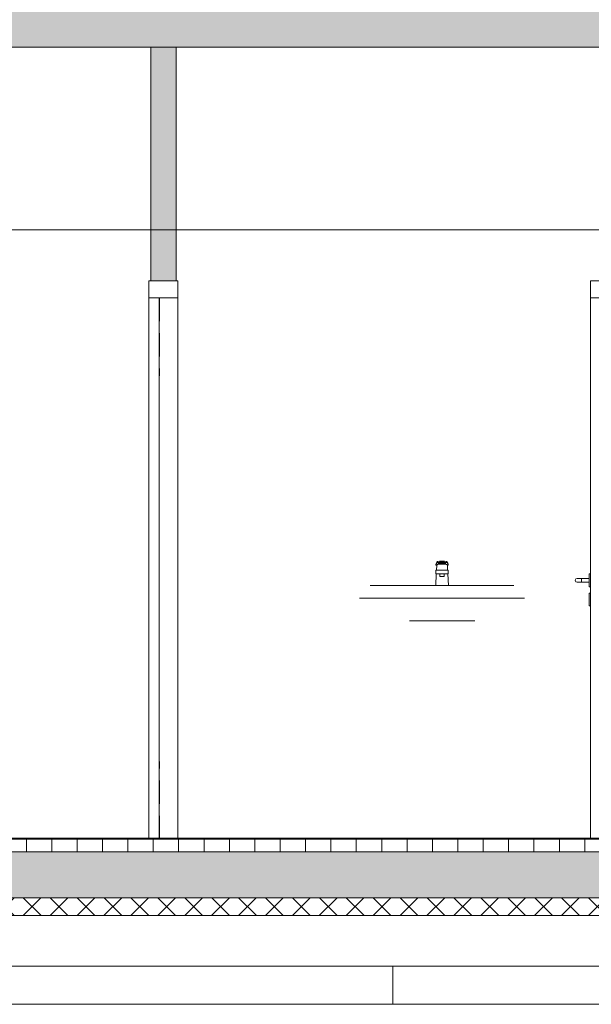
# Model space of a CAD drawing. Extents: x -156717 to 425753, y -51191 to 363295.
# Tile 460 of 502: x 315224 to 317477, y 193548 to 197426. Entities that reach past the tile are written whole.
import ezdxf

# ---------------------------------------------------------------- set-up
doc = ezdxf.new("R2010")
doc.units = 0
doc.header["$LTSCALE"] = 50
doc.linetypes.add('7 Voorgevel & doorsnede A-A$0$B0204', pattern=[1300, 1000, -100, 100, -100])
doc.layers.get('0').update_dxf_attribs({"linetype": 'CONTINUOUS'})
for name, color, linetype in [('7 Voorgevel & doorsnede A-A$0$00 Bestaand', 7, 'CONTINUOUS'), ('7 Voorgevel & doorsnede A-A$0$00 Bestaand Deuren', 7, 'CONTINUOUS'), ('7 Voorgevel & doorsnede A-A$0$00 Bestaand Doorsnede-arcering', 7, 'CONTINUOUS'), ('7 Voorgevel & doorsnede A-A$0$00 Bestaande vloeren', 7, 'CONTINUOUS'), ('7 Voorgevel & doorsnede A-A$0$00 Bestaande vloeren Doorsnede-arcering', 7, 'CONTINUOUS'), ('7 Voorgevel & doorsnede A-A$0$00 Bestaande vloeren Laagscheidingslijnen', 7, 'CONTINUOUS'), ('7 Voorgevel & doorsnede A-A$0$23 Vloeren', 7, 'CONTINUOUS'), ('7 Voorgevel & doorsnede A-A$0$90 Terrein', 7, 'CONTINUOUS')]:
    doc.layers.add(name, color=color, linetype=linetype)
pattern_1 = [(0, (108550.56, 1635.29), (0, 70), [0, -70])]

# ---------------------------------------------------------------- blocks, each defined once
blk = doc.blocks.new('7 Voorgevel & doorsnede A-A$0$Section Elem_285_3', base_point=(108550.6, 1635.3))
at = {"layer": '7 Voorgevel & doorsnede A-A$0$00 Bestaande vloeren Doorsnede-arcering', "linetype": 'Continuous', "lineweight": 0}
h = blk.add_hatch(dxfattribs=at)
h.set_pattern_fill('LIJNEN_VERT_100_0003', color=9, style=0, pattern_type=2)
h.set_pattern_definition([(90, (108550.56, 1635.29), (-100, 0), [])])
h.paths.add_polyline_path([(96512.7, 1585.3), (96512.7, 1635.3), (83899.9, 1635.3), (83899.9, 1585.3)], flags=0)
h = blk.add_hatch(dxfattribs=at)
h.set_pattern_fill('11_GEWAPEND_BETON__I_H_W_73', color=9, style=0, pattern_type=2)
h.set_pattern_definition(pattern_1)
h.paths.add_polyline_path([(96512.7, 1405.3), (96512.7, 1585.3), (83899.9, 1585.3), (83899.9, 1405.3)], flags=0)
h = blk.add_hatch(dxfattribs=at)
h.set_pattern_fill('13_45GR_ISOLATIE_0003', color=9, style=0, pattern_type=2)
h.set_pattern_definition([(45, (108550.56, 1635.29), (-53.033, 53.033), []), (135, (108550.56, 1635.29), (53.033, 53.033), [])])
h.paths.add_polyline_path([(96512.7, 1335.3), (96512.7, 1405.3), (83899.9, 1405.3), (83899.9, 1335.3)], flags=0)
at = {"layer": '7 Voorgevel & doorsnede A-A$0$00 Bestaande vloeren', "color": 2, "linetype": 'Continuous', "lineweight": 0}
blk.add_line((83899.9, 1635.3), (96512.7, 1635.3), dxfattribs=at)
at = {"layer": '7 Voorgevel & doorsnede A-A$0$00 Bestaande vloeren', "color": 1, "linetype": 'Continuous', "lineweight": 0}
blk.add_line((83899.9, 1335.3), (96512.7, 1335.3), dxfattribs=at)
at = {"layer": '7 Voorgevel & doorsnede A-A$0$00 Bestaande vloeren Laagscheidingslijnen', "color": 3, "linetype": 'Continuous', "lineweight": 0}
for p, q in [((83899.9, 1585.3), (96512.7, 1585.3)), ((83899.9, 1585.3), (96512.7, 1585.3)), ((83899.9, 1405.3), (96512.7, 1405.3)), ((83899.9, 1405.3), (96512.7, 1405.3))]:
    blk.add_line(p, q, dxfattribs=at)
blk = doc.blocks.new('7 Voorgevel & doorsnede A-A$0$Section Elem_286_3', base_point=(108550.6, 1635.3))
at = {"layer": '7 Voorgevel & doorsnede A-A$0$00 Bestaande vloeren Doorsnede-arcering', "linetype": 'Continuous', "lineweight": 0}
h = blk.add_hatch(dxfattribs=at)
h.set_pattern_fill('11_GEWAPEND_BETON__I_H_W_73', color=9, style=0, pattern_type=2)
h.set_pattern_definition(pattern_1)
h.paths.add_polyline_path([(96512.7, 4755.3), (96512.7, 5005.3), (83699.5, 5005.3), (83699.5, 4755.3)], flags=0)
at = {"layer": '7 Voorgevel & doorsnede A-A$0$00 Bestaande vloeren', "color": 1, "linetype": 'Continuous', "lineweight": 0}
blk.add_line((83699.5, 4755.3), (96512.7, 4755.3), dxfattribs=at)
blk = doc.blocks.new('7 Voorgevel & doorsnede A-A$0$Section Elem_336_3', base_point=(108550.6, 1635.3))
at = {"layer": '7 Voorgevel & doorsnede A-A$0$00 Bestaand', "color": 252, "linetype": 'Continuous', "lineweight": 0}
blk.add_line((94063.9, 1135.3), (84981.4, 1135.3), dxfattribs=at)
blk = doc.blocks.new('7 Voorgevel & doorsnede A-A$0$Section Elem_388_3', base_point=(108550.6, 1635.3))
at = {"layer": '7 Voorgevel & doorsnede A-A$0$00 Bestaande vloeren', "color": 2, "linetype": 'Continuous', "lineweight": 0}
blk.add_line((83899.9, 4755.3), (96512.7, 4755.3), dxfattribs=at)
blk = doc.blocks.new('7 Voorgevel & doorsnede A-A$0$Section Elem_480_3', base_point=(108550.6, 1635.3))
at = {"layer": '7 Voorgevel & doorsnede A-A$0$00 Bestaand Doorsnede-arcering', "linetype": 'Continuous', "lineweight": 0}
blk.add_hatch(color=255, dxfattribs=at).paths.add_polyline_path([(86444.7, 4755.3), (86444.7, 3835.3), (86544.7, 3835.3), (86544.7, 4755.3)], flags=0)
at = {"layer": '7 Voorgevel & doorsnede A-A$0$00 Bestaand', "color": 1, "linetype": 'Continuous', "lineweight": 0}
for p, q in [((86444.7, 3835.3), (86444.7, 4755.3)), ((86444.7, 4755.3), (86544.7, 4755.3)), ((86544.7, 3835.3), (86544.7, 4755.3)), ((86444.7, 3835.3), (86544.7, 3835.3))]:
    blk.add_line(p, q, dxfattribs=at)
blk = doc.blocks.new('7 Voorgevel & doorsnede A-A$0$Section Elem_483_3', base_point=(108550.6, 1635.3))
at = {"layer": '7 Voorgevel & doorsnede A-A$0$00 Bestaand Deuren', "color": 1, "linetype": 'Continuous', "lineweight": 0}
for p, q in [((86437.7, 3835.3), (86551.7, 3835.3)), ((86437.7, 3768.3), (86437.7, 3835.3)), ((86551.7, 3768.3), (86551.7, 3835.3)), ((86437.7, 3768.3), (86477.7, 3768.3)), ((86437.7, 1635.3), (86437.7, 3768.3)), ((86437.7, 3768.3), (86551.7, 3768.3)), ((86477.7, 1635.3), (86477.7, 3768.3)), ((86478.7, 3675.6), (86478.7, 3768.3)), ((86551.7, 1640.3), (86551.7, 3768.3)), ((86478.7, 3536.4), (86478.7, 3629.2)), ((86478.7, 3461.4), (86478.7, 3490.1)), ((86478.7, 1913.5), (86478.7, 1942.2)), ((86478.7, 1774.4), (86478.7, 1867.1)), ((86478.7, 1640.3), (86478.7, 1728))]:
    blk.add_line(p, q, dxfattribs=at)
blk = doc.blocks.new('7 Voorgevel & doorsnede A-A$0$Section Elem_484_3', base_point=(108550.6, 1635.3))
at = {"layer": '7 Voorgevel & doorsnede A-A$0$00 Bestaand', "color": 1, "linetype": 'Continuous', "lineweight": 0}
for p, q in [((87571.6, 2727.2), (87568.7, 2719.5)), ((87571.6, 2723.3), (87568.7, 2715.6)), ((87568.7, 2715.6), (87568.7, 2719.5)), ((87568.7, 2715.6), (87571.3, 2713.2)), ((87570.5, 2695.3), (87571.5, 2715.3)), ((87574.4, 2717.3), (87571.5, 2715.3)), ((87574.9, 2729), (87571.6, 2727.2)), ((87574.9, 2725.1), (87571.6, 2723.3)), ((87582.1, 2718.7), (87574.4, 2717.3)), ((87582.5, 2730.4), (87574.9, 2729)), ((87582.5, 2726.4), (87574.9, 2725.1)), ((87578.5, 2723), (87580.4, 2724.3)), ((87578.5, 2720.2), (87578.5, 2723)), ((87606.5, 2720.2), (87578.5, 2720.2)), ((87605, 2724.1), (87580.1, 2724.1)), ((87580.4, 2724.3), (87585.5, 2725.2)), ((87592.5, 2719.3), (87582.1, 2718.7)), ((87592.5, 2730.8), (87582.5, 2730.4)), ((87592.5, 2726.9), (87582.5, 2726.4)), ((87585.5, 2725.2), (87592.5, 2725.6)), ((87602.6, 2730.4), (87592.5, 2730.8)), ((87602.6, 2726.4), (87592.5, 2726.9)), ((87592.5, 2725.6), (87599.5, 2725.2)), ((87603, 2718.7), (87592.5, 2719.3)), ((87599.5, 2725.2), (87604.7, 2724.3)), ((87610.2, 2729), (87602.6, 2730.4)), ((87610.2, 2725.1), (87602.6, 2726.4)), ((87610.6, 2717.3), (87603, 2718.7)), ((87604.7, 2724.3), (87606.5, 2723)), ((87606.5, 2723), (87606.5, 2720.2)), ((87613.5, 2727.2), (87610.2, 2729)), ((87613.5, 2723.3), (87610.2, 2725.1)), ((87613.5, 2715.3), (87610.6, 2717.3)), ((87616.4, 2719.5), (87613.5, 2727.2)), ((87616.4, 2715.6), (87613.5, 2723.3)), ((87614.5, 2695.3), (87613.5, 2715.3)), ((87613.8, 2713.2), (87616.4, 2715.6)), ((87616.4, 2715.6), (87616.4, 2719.5)), ((87567.5, 2635.3), (87569.8, 2680.3)), ((87568.7, 2695.3), (87581.6, 2695.3)), ((87568.7, 2695.3), (87568.7, 2680.3)), ((87568.7, 2680.3), (87581.6, 2680.3)), ((87571.3, 2713.2), (87571.4, 2713.2)), ((87581.6, 2695.3), (87583.5, 2695.3)), ((87581.6, 2680.3), (87583.5, 2680.3)), ((87583.5, 2695.3), (87587.5, 2695.3)), ((87583.5, 2680.3), (87587.5, 2680.3)), ((87583.5, 2670.3), (87583.5, 2680.3)), ((87587.5, 2695.3), (87592.5, 2695.3)), ((87587.5, 2680.3), (87592.5, 2680.3)), ((87592.5, 2695.3), (87597.6, 2695.3)), ((87592.5, 2680.3), (87597.6, 2680.3)), ((87597.6, 2695.3), (87601.6, 2695.3)), ((87597.6, 2680.3), (87601.6, 2680.3)), ((87601.5, 2670.3), (87601.5, 2680.3)), ((87601.6, 2695.3), (87603.5, 2695.3)), ((87601.6, 2680.3), (87603.5, 2680.3)), ((87603.5, 2695.3), (87616.4, 2695.3)), ((87603.5, 2680.3), (87616.4, 2680.3)), ((87613.7, 2713.2), (87613.8, 2713.2)), ((87617.5, 2635.3), (87615.3, 2680.3)), ((87616.4, 2695.3), (87616.4, 2680.3)), ((87584.8, 2670.3), (87583.5, 2670.3)), ((87588, 2670.3), (87584.8, 2670.3)), ((87592.5, 2670.3), (87588, 2670.3)), ((87597, 2670.3), (87592.5, 2670.3)), ((87600.3, 2670.3), (87597, 2670.3)), ((87601.5, 2670.3), (87600.3, 2670.3)), ((87313.5, 2635.3), (87310, 2635.3)), ((87323.9, 2635.3), (87313.5, 2635.3)), ((87340.8, 2635.3), (87323.9, 2635.3)), ((87363.3, 2635.3), (87340.8, 2635.3)), ((87390.4, 2635.3), (87363.3, 2635.3)), ((87468, 2635.3), (87390.4, 2635.3)), ((87550.5, 2635.3), (87468, 2635.3)), ((87634.6, 2635.3), (87550.5, 2635.3)), ((87717.1, 2635.3), (87634.6, 2635.3)), ((87794.7, 2635.3), (87717.1, 2635.3)), ((87821.8, 2635.3), (87794.7, 2635.3)), ((87844.3, 2635.3), (87821.8, 2635.3)), ((87861.2, 2635.3), (87844.3, 2635.3)), ((87871.6, 2635.3), (87861.2, 2635.3)), ((87875.1, 2635.3), (87871.6, 2635.3)), ((87272.1, 2585.3), (87267.6, 2585.3)), ((87285.4, 2585.3), (87272.1, 2585.3)), ((87306.9, 2585.3), (87285.4, 2585.3)), ((87335.6, 2585.3), (87306.9, 2585.3)), ((87370.3, 2585.3), (87335.6, 2585.3)), ((87455.6, 2585.3), (87370.3, 2585.3)), ((87546.3, 2585.3), (87455.6, 2585.3)), ((87638.8, 2585.3), (87546.3, 2585.3)), ((87729.5, 2585.3), (87638.8, 2585.3)), ((87814.8, 2585.3), (87729.5, 2585.3)), ((87849.5, 2585.3), (87814.8, 2585.3)), ((87878.2, 2585.3), (87849.5, 2585.3)), ((87899.7, 2585.3), (87878.2, 2585.3)), ((87913, 2585.3), (87899.7, 2585.3)), ((87917.5, 2585.3), (87913, 2585.3)), ((87463.8, 2495.3), (87463.8, 2495.3)), ((87513.2, 2495.3), (87463.8, 2495.3)), ((87565.8, 2495.3), (87513.2, 2495.3)), ((87619.3, 2495.3), (87565.8, 2495.3)), ((87671.9, 2495.3), (87619.3, 2495.3)), ((87721.3, 2495.3), (87671.9, 2495.3)), ((87721.3, 2495.3), (87721.3, 2495.3))]:
    blk.add_line(p, q, dxfattribs=at)
blk = doc.blocks.new('7 Voorgevel & doorsnede A-A$0$Section Elem_485_3', base_point=(108550.6, 1635.3))
at = {"layer": '7 Voorgevel & doorsnede A-A$0$00 Bestaand Deuren', "color": 1, "linetype": 'Continuous', "lineweight": 0}
for p, q in [((88177.2, 3835.3), (88291.2, 3835.3)), ((88177.2, 3768.3), (88177.2, 3835.3)), ((88291.2, 3768.3), (88291.2, 3835.3)), ((88177.2, 3768.3), (88217.2, 3768.3)), ((88177.2, 1635.3), (88177.2, 3768.3)), ((88177.2, 3768.3), (88291.2, 3768.3)), ((88217.2, 1635.3), (88217.2, 3768.3)), ((88291.2, 3768.3), (88291.2, 3485.3)), ((88291.2, 3185.3), (88291.2, 3035.3)), ((88218.2, 2980), (88218.2, 3072.7)), ((88218.2, 2840.9), (88218.2, 2933.6)), ((88218.2, 2701.8), (88218.2, 2794.5)), ((88172.2, 2679.9), (88172.2, 2680.3)), ((88177.2, 2680.3), (88172.2, 2680.3)), ((88172.2, 2678.8), (88172.2, 2679.9)), ((88172.2, 2676.9), (88172.2, 2678.8)), ((88172.2, 2674.4), (88172.2, 2676.9)), ((88217.2, 2680.3), (88222.2, 2680.3)), ((88218.2, 2680.3), (88218.2, 2701.8)), ((88222.2, 2679.9), (88222.2, 2680.3)), ((88222.2, 2678.8), (88222.2, 2679.9)), ((88222.2, 2676.9), (88222.2, 2678.8)), ((88222.2, 2674.4), (88222.2, 2676.9)), ((88119.4, 2660.6), (88117.2, 2655.3)), ((88117.2, 2655.3), (88119.4, 2650)), ((88124.7, 2662.8), (88119.4, 2660.6)), ((88119.4, 2650), (88124.7, 2647.8)), ((88124.7, 2662.8), (88125.1, 2662.8)), ((88124.7, 2647.8), (88125.1, 2647.8)), ((88125.1, 2662.8), (88126.4, 2662.8)), ((88125.1, 2647.8), (88126.4, 2647.8)), ((88126.4, 2662.8), (88128.4, 2662.8)), ((88126.4, 2647.8), (88128.4, 2647.8)), ((88128.4, 2662.8), (88131, 2662.8)), ((88128.4, 2647.8), (88131, 2647.8)), ((88131, 2662.8), (88134, 2662.8)), ((88131, 2647.8), (88134, 2647.8)), ((88134, 2662.8), (88137.2, 2662.8)), ((88134, 2647.8), (88137.2, 2647.8)), ((88137.2, 2662.8), (88142.2, 2662.8)), ((88137.2, 2647.8), (88142.2, 2647.8)), ((88142.2, 2662.8), (88142.2, 2660.6)), ((88172.2, 2662.8), (88142.2, 2662.8)), ((88142.2, 2660.6), (88142.2, 2655.3)), ((88142.2, 2655.3), (88142.2, 2650)), ((88142.2, 2650), (88142.2, 2647.8)), ((88172.2, 2647.8), (88142.2, 2647.8)), ((88172.2, 2671.4), (88172.2, 2674.4)), ((88172.2, 2667.8), (88172.2, 2671.4)), ((88172.2, 2663.8), (88172.2, 2667.8)), ((88172.2, 2659.6), (88172.2, 2663.8)), ((88172.2, 2655.3), (88172.2, 2659.6)), ((88172.2, 2651), (88172.2, 2655.3)), ((88172.2, 2646.7), (88172.2, 2651)), ((88172.2, 2642.8), (88172.2, 2646.7)), ((88172.2, 2639.2), (88172.2, 2642.8)), ((88172.2, 2636.1), (88172.2, 2639.2)), ((88222.2, 2671.4), (88222.2, 2674.4)), ((88222.2, 2667.8), (88222.2, 2671.4)), ((88222.2, 2663.8), (88222.2, 2667.8)), ((88222.2, 2659.6), (88222.2, 2663.8)), ((88222.2, 2662.8), (88252.2, 2662.8)), ((88222.2, 2655.3), (88222.2, 2659.6)), ((88222.2, 2651), (88222.2, 2655.3)), ((88222.2, 2646.7), (88222.2, 2651)), ((88222.2, 2647.8), (88252.2, 2647.8)), ((88222.2, 2642.8), (88222.2, 2646.7)), ((88222.2, 2639.2), (88222.2, 2642.8)), ((88222.2, 2636.1), (88222.2, 2639.2)), ((88252.2, 2662.8), (88252.2, 2660.6)), ((88257.2, 2662.8), (88252.2, 2662.8)), ((88252.2, 2660.6), (88252.2, 2655.3)), ((88252.2, 2655.3), (88252.2, 2650)), ((88252.2, 2650), (88252.2, 2647.8)), ((88257.2, 2647.8), (88252.2, 2647.8)), ((88260.4, 2662.8), (88257.2, 2662.8)), ((88260.4, 2647.8), (88257.2, 2647.8)), ((88263.5, 2662.8), (88260.4, 2662.8)), ((88263.5, 2647.8), (88260.4, 2647.8)), ((88266, 2662.8), (88263.5, 2662.8)), ((88266, 2647.8), (88263.5, 2647.8)), ((88268, 2662.8), (88266, 2662.8)), ((88268, 2647.8), (88266, 2647.8)), ((88269.3, 2662.8), (88268, 2662.8)), ((88269.3, 2647.8), (88268, 2647.8)), ((88269.7, 2662.8), (88269.3, 2662.8)), ((88269.7, 2647.8), (88269.3, 2647.8)), ((88269.7, 2662.8), (88275, 2660.6)), ((88275, 2650), (88269.7, 2647.8)), ((88275, 2660.6), (88277.2, 2655.3)), ((88277.2, 2655.3), (88275, 2650)), ((88172.2, 2633.6), (88172.2, 2636.1)), ((88172.2, 2631.8), (88172.2, 2633.6)), ((88172.2, 2630.7), (88172.2, 2631.8)), ((88172.2, 2630.3), (88172.2, 2630.7)), ((88177.2, 2630.3), (88172.2, 2630.3)), ((88172.2, 2604.9), (88172.2, 2605.3)), ((88177.2, 2605.3), (88172.2, 2605.3)), ((88172.2, 2603.8), (88172.2, 2604.9)), ((88172.2, 2601.9), (88172.2, 2603.8)), ((88172.2, 2599.4), (88172.2, 2601.9)), ((88172.2, 2596.4), (88172.2, 2599.4)), ((88217.2, 2630.3), (88222.2, 2630.3)), ((88217.2, 2605.3), (88222.2, 2605.3)), ((88218.2, 2609.1), (88218.2, 2630.3)), ((88222.2, 2633.6), (88222.2, 2636.1)), ((88222.2, 2631.8), (88222.2, 2633.6)), ((88222.2, 2630.7), (88222.2, 2631.8)), ((88222.2, 2630.3), (88222.2, 2630.7)), ((88222.2, 2604.9), (88222.2, 2605.3)), ((88222.2, 2603.8), (88222.2, 2604.9)), ((88222.2, 2601.9), (88222.2, 2603.8)), ((88222.2, 2599.4), (88222.2, 2601.9)), ((88222.2, 2596.4), (88222.2, 2599.4)), ((88172.2, 2592.8), (88172.2, 2596.4)), ((88172.2, 2588.8), (88172.2, 2592.8)), ((88172.2, 2584.6), (88172.2, 2588.8)), ((88172.2, 2580.3), (88172.2, 2584.6)), ((88172.2, 2576), (88172.2, 2580.3)), ((88172.2, 2571.7), (88172.2, 2576)), ((88172.2, 2567.8), (88172.2, 2571.7)), ((88172.2, 2564.2), (88172.2, 2567.8)), ((88172.2, 2561.1), (88172.2, 2564.2)), ((88172.2, 2558.6), (88172.2, 2561.1)), ((88218.2, 2469.9), (88218.2, 2562.7)), ((88222.2, 2592.8), (88222.2, 2596.4)), ((88222.2, 2588.8), (88222.2, 2592.8)), ((88222.2, 2584.6), (88222.2, 2588.8)), ((88222.2, 2580.3), (88222.2, 2584.6)), ((88222.2, 2576), (88222.2, 2580.3)), ((88222.2, 2571.7), (88222.2, 2576)), ((88222.2, 2567.8), (88222.2, 2571.7)), ((88222.2, 2564.2), (88222.2, 2567.8)), ((88222.2, 2561.1), (88222.2, 2564.2)), ((88222.2, 2558.6), (88222.2, 2561.1)), ((88172.2, 2556.8), (88172.2, 2558.6)), ((88172.2, 2555.7), (88172.2, 2556.8)), ((88172.2, 2555.3), (88172.2, 2555.7)), ((88177.2, 2555.3), (88172.2, 2555.3)), ((88217.2, 2555.3), (88222.2, 2555.3)), ((88222.2, 2556.8), (88222.2, 2558.6)), ((88222.2, 2555.7), (88222.2, 2556.8)), ((88222.2, 2555.3), (88222.2, 2555.7)), ((88218.2, 2330.8), (88218.2, 2423.6)), ((88291.2, 1785.3), (88291.2, 1640.3))]:
    blk.add_line(p, q, dxfattribs=at)
blk = doc.blocks.new('7 Voorgevel & doorsnede A-A$0$Section Elem_561_3', base_point=(108550.6, 1635.3))
at = {"layer": '7 Voorgevel & doorsnede A-A$0$23 Vloeren', "color": 2, "linetype": 'Continuous', "lineweight": 0}
blk.add_line((82079.2, 4035.3), (90108.3, 4035.3), dxfattribs=at)
blk = doc.blocks.new('7 Voorgevel & doorsnede A-A$0$Section Elem_566_3', base_point=(108550.6, 1635.3))
at = {"layer": '7 Voorgevel & doorsnede A-A$0$23 Vloeren', "color": 2, "linetype": 'Continuous', "lineweight": 0}
for p, q in [((81356.9, 1640.3), (90829.9, 1640.3)), ((83856.8, 1635.3), (86437.7, 1635.3)), ((86477.7, 1635.3), (88177.2, 1635.3))]:
    blk.add_line(p, q, dxfattribs=at)
blk = doc.blocks.new('7 Voorgevel & doorsnede A-A$0$Section Elem_568_3', base_point=(108550.6, 1635.3))
at = {"layer": '7 Voorgevel & doorsnede A-A$0$90 Terrein', "color": 252, "linetype": 'Continuous', "lineweight": 0}
blk.add_line((87398.6, 985.3), (93508.6, 985.3), dxfattribs=at)
blk = doc.blocks.new('7 Voorgevel & doorsnede A-A$0$Section Elem_569_3', base_point=(108550.6, 1635.3))
at = {"layer": '7 Voorgevel & doorsnede A-A$0$90 Terrein', "color": 252, "linetype": 'Continuous', "lineweight": 0}
for p in [(87398.6, 1135.3), (83004, 985.3)]:
    blk.add_line(p, (87398.6, 985.3), dxfattribs=at)
blk = doc.blocks.new('7 Voorgevel & doorsnede A-A$0$A DOORSNEDE A-A_STORY_MARKER', base_point=(108550.6, 1635.3))
at = {"color": 9, "linetype": '7 Voorgevel & doorsnede A-A$0$B0204', "lineweight": 0}
blk.add_line((68885.1, 1635.3), (99506.2, 1635.3), dxfattribs=at)

msp = doc.modelspace()

# ---------------------------------------------------------------- block references
at = {"linetype": 'Continuous', "lineweight": 0}
msp.add_blockref('7 Voorgevel & doorsnede A-A$0$A DOORSNEDE A-A_STORY_MARKER', (337846.4774, 194197.76673), dxfattribs=at)
at = {"layer": '7 Voorgevel & doorsnede A-A$0$00 Bestaand', "color": 9, "lineweight": 0}
for name in ['7 Voorgevel & doorsnede A-A$0$Section Elem_480_3', '7 Voorgevel & doorsnede A-A$0$Section Elem_484_3', '7 Voorgevel & doorsnede A-A$0$Section Elem_336_3']:
    msp.add_blockref(name, (337846.4774, 194197.76673), dxfattribs=at)
at = {"layer": '7 Voorgevel & doorsnede A-A$0$00 Bestaand Deuren', "color": 9, "lineweight": 0}
for name in ['7 Voorgevel & doorsnede A-A$0$Section Elem_483_3', '7 Voorgevel & doorsnede A-A$0$Section Elem_485_3']:
    msp.add_blockref(name, (337846.4774, 194197.76673), dxfattribs=at)
at = {"layer": '7 Voorgevel & doorsnede A-A$0$00 Bestaande vloeren', "color": 9, "lineweight": 0}
for name in ['7 Voorgevel & doorsnede A-A$0$Section Elem_286_3', '7 Voorgevel & doorsnede A-A$0$Section Elem_388_3', '7 Voorgevel & doorsnede A-A$0$Section Elem_285_3']:
    msp.add_blockref(name, (337846.4774, 194197.76673), dxfattribs=at)
at = {"layer": '7 Voorgevel & doorsnede A-A$0$23 Vloeren', "color": 9, "lineweight": 0}
for name in ['7 Voorgevel & doorsnede A-A$0$Section Elem_561_3', '7 Voorgevel & doorsnede A-A$0$Section Elem_566_3']:
    msp.add_blockref(name, (337846.4774, 194197.76673), dxfattribs=at)
at = {"layer": '7 Voorgevel & doorsnede A-A$0$90 Terrein', "color": 9, "lineweight": 0}
for name in ['7 Voorgevel & doorsnede A-A$0$Section Elem_569_3', '7 Voorgevel & doorsnede A-A$0$Section Elem_568_3']:
    msp.add_blockref(name, (337846.4774, 194197.76673), dxfattribs=at)

doc.saveas('drawing.dxf')
